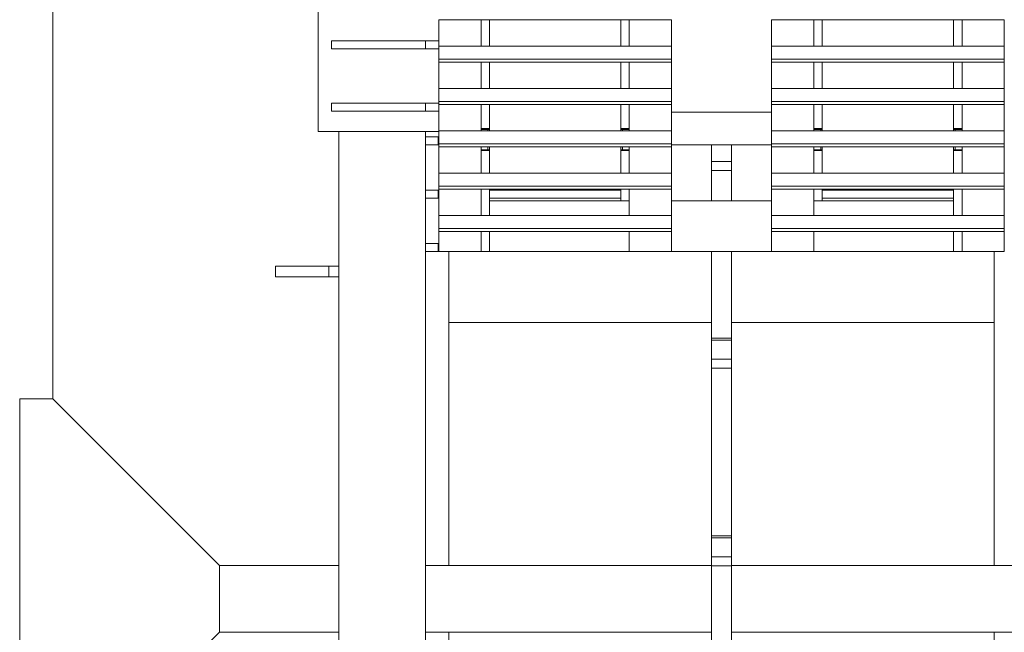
# Model space of a CAD drawing. Header units: millimetres. Extents: x 53746 to 116821, y -810352 to -765802.
# Tile 267 of 347: x 86660 to 88138, y -774552 to -773633. Entities that reach past the tile are written whole.
import ezdxf

# ---------------------------------------------------------------- set-up
doc = ezdxf.new("R2010")
doc.units = ezdxf.units.MM
doc.header["$MEASUREMENT"] = 0
for name, color, linetype, lineweight in [('Main Cradle Rails', 7, 'Continuous', 0), ('Side Cradle Stbd', 7, 'Continuous', 0), ('Side Cradle Tower', 7, 'Continuous', 0), ('Side Cradle Tower Rail Frame', 7, 'Continuous', 0)]:
    doc.layers.add(name, color=color, linetype=linetype, lineweight=lineweight)

# ---------------------------------------------------------------- blocks, each defined once
blk = doc.blocks.new('*U57')
at = {"layer": 'Side Cradle Stbd', "color": 7, "linetype": 'Continuous', "lineweight": 0}
for p, q in [((1426.5, 13874.7), (1426.5, 15239.3)), ((1376.5, 13874.7), (1426.5, 13874.7)), ((1376.5, 13589), (1376.5, 13874.7)), ((1426.5, 13874.7), (1676.5, 13624.7)), ((1676.5, 13589), (1676.5, 13624.7)), ((1855.6, 13624.5), (1676.5, 13624.5)), ((2415.1, 13624.5), (1985.6, 13624.5)), ((2874.7, 13624.5), (2445.1, 13624.5)), ((1376.5, 13274.7), (1376.5, 13589)), ((1676.5, 13524.7), (1676.5, 13589)), ((1426.5, 13274.7), (1676.5, 13524.7)), ((1676.2, 13524.5), (1855.6, 13524.5)), ((1985.6, 13524.5), (2415.1, 13524.5)), ((2445.1, 13524.5), (2874.7, 13524.5))]:
    blk.add_line(p, q, dxfattribs=at)
at = {"layer": 'Side Cradle Tower', "color": 7, "linetype": 'Continuous', "lineweight": 0}
for p, q in [((2005.6, 14443.8), (2005.6, 14404.1)), ((2005.6, 14443.8), (2355.2, 14443.8)), ((2069.1, 14404.1), (2069.1, 14443.8)), ((2081.7, 14443.8), (2081.7, 14404.1)), ((2279.1, 14404.1), (2279.1, 14443.8)), ((2291.6, 14404.1), (2291.6, 14443.8)), ((2505.1, 14443.8), (2854.7, 14443.8)), ((2505.1, 14404.1), (2505.1, 14443.8)), ((2568.6, 14404.1), (2568.6, 14443.8)), ((2581.1, 14443.8), (2581.1, 14404.1)), ((2778.6, 14404.1), (2778.6, 14443.8)), ((2791.2, 14404.1), (2791.2, 14443.8)), ((2854.7, 14443.8), (2854.7, 14404.1)), ((1844.4, 14400.2), (1844.4, 14412.2)), ((1985.6, 14400.2), (1985.6, 14412.2)), ((2005.6, 14404.1), (2355.2, 14404.1)), ((2505.1, 14404.1), (2854.7, 14404.1)), ((2005.6, 14380.3), (2005.6, 14384.5)), ((2005.6, 14384.5), (2355.2, 14384.5)), ((2355.2, 14380.3), (2355.2, 14384.5)), ((2505.1, 14380.3), (2505.1, 14384.5)), ((2505.1, 14384.5), (2854.7, 14384.5)), ((2854.7, 14380.3), (2854.7, 14384.5)), ((2005.6, 14380.3), (2005.6, 14340.5)), ((2005.6, 14380.3), (2355.2, 14380.3)), ((2069.1, 14340.5), (2069.1, 14380.3)), ((2081.7, 14380.3), (2081.7, 14340.5)), ((2279.1, 14340.5), (2279.1, 14380.3)), ((2291.6, 14340.5), (2291.6, 14380.3)), ((2505.1, 14380.3), (2854.7, 14380.3)), ((2505.1, 14340.5), (2505.1, 14380.3)), ((2568.6, 14340.5), (2568.6, 14380.3)), ((2581.1, 14380.3), (2581.1, 14340.5)), ((2778.6, 14340.5), (2778.6, 14380.3)), ((2791.2, 14340.5), (2791.2, 14380.3)), ((2854.7, 14380.3), (2854.7, 14340.5)), ((2005.6, 14340.5), (2355.2, 14340.5)), ((2505.1, 14340.5), (2854.7, 14340.5)), ((1844.4, 14306.7), (1844.4, 14318.7)), ((1985.6, 14306.7), (1985.6, 14318.7)), ((2005.6, 14316.8), (2005.6, 14321)), ((2005.6, 14321), (2355.2, 14321)), ((2005.6, 14316.8), (2005.6, 14277)), ((2005.6, 14316.8), (2355.2, 14316.8)), ((2069.1, 14277), (2069.1, 14316.8)), ((2081.7, 14316.8), (2081.7, 14280.4)), ((2279.1, 14280.4), (2279.1, 14316.8)), ((2291.6, 14277), (2291.6, 14316.8)), ((2355.2, 14316.8), (2355.2, 14321)), ((2505.1, 14316.8), (2505.1, 14321)), ((2505.1, 14321), (2854.7, 14321)), ((2505.1, 14316.8), (2854.7, 14316.8)), ((2505.1, 14280.4), (2505.1, 14316.8)), ((2568.6, 14277), (2568.6, 14316.8)), ((2581.1, 14316.8), (2581.1, 14280.4)), ((2581.2, 14277), (2581.2, 14316.8)), ((2778.6, 14280.4), (2778.6, 14316.8)), ((2791.2, 14277), (2791.2, 14316.8)), ((2854.7, 14316.8), (2854.7, 14321)), ((2854.7, 14316.8), (2854.7, 14277)), ((2505.1, 14305), (2355.1, 14305)), ((2081.7, 14280.4), (2069.1, 14280.4)), ((2081.1, 14279.3), (2081, 14279.3)), ((2081.7, 14280.4), (2081.7, 14279.6)), ((2081.7, 14277), (2081.7, 14279.6)), ((2291.6, 14280.4), (2279.1, 14280.4)), ((2279.1, 14279.6), (2279.1, 14280.4)), ((2279.1, 14279.6), (2279.1, 14277)), ((2279.8, 14279.2), (2279.7, 14279.3)), ((2505.1, 14280.4), (2505.1, 14280.4)), ((2505.1, 14280.4), (2505.1, 14277)), ((2581.1, 14280.4), (2568.6, 14280.4)), ((2581.1, 14280.4), (2581.1, 14279.6)), ((2581.1, 14277), (2581.1, 14279.6)), ((2581.1, 14279.6), (2581.1, 14279.5)), ((2791.2, 14280.4), (2778.6, 14280.4)), ((2778.6, 14279.6), (2778.6, 14280.4)), ((2778.6, 14279.6), (2778.6, 14277)), ((2779.4, 14279.2), (2779.3, 14279.3)), ((2005.6, 14276.2), (1824.4, 14276.2)), ((2004.5, 14267.8), (2004.5, 14255.8)), ((2005.6, 14277), (2355.2, 14277)), ((2079.5, 14279.1), (2069.1, 14278.9)), ((2079.5, 14277), (2079.5, 14279.1)), ((2281.3, 14279.1), (2281.3, 14277)), ((2291.6, 14278.9), (2281.3, 14279.1)), ((2505.1, 14277), (2854.7, 14277)), ((2579, 14279.1), (2568.6, 14278.9)), ((2579, 14277), (2579, 14279.1)), ((2780.8, 14279.1), (2780.8, 14277)), ((2791.2, 14278.9), (2780.8, 14279.1)), ((2005.6, 14253.2), (2005.6, 14257.4)), ((2005.6, 14257.4), (2355.2, 14257.4)), ((2005.6, 14253.2), (2005.6, 14213.4)), ((2005.6, 14253.2), (2355.2, 14253.2)), ((2069.1, 14213.4), (2069.1, 14253.2)), ((2079.5, 14248.7), (2079.5, 14253.2)), ((2081.7, 14248.2), (2081.7, 14253.2)), ((2279.1, 14253.2), (2279.1, 14248.2)), ((2281.3, 14253.2), (2281.3, 14248.7)), ((2291.6, 14213.4), (2291.6, 14253.2)), ((2355.2, 14253.2), (2355.2, 14257.4)), ((2355.2, 14255.8), (2505.1, 14255.8)), ((2505.1, 14253.2), (2505.1, 14257.4)), ((2505.1, 14257.4), (2854.7, 14257.4)), ((2505.1, 14253.2), (2854.7, 14253.2)), ((2505.1, 14253.2), (2505.1, 14247.4)), ((2568.6, 14213.4), (2568.6, 14253.2)), ((2579, 14248.7), (2579, 14253.2)), ((2581.1, 14248.2), (2581.1, 14253.2)), ((2778.6, 14253.2), (2778.6, 14248.2)), ((2780.8, 14253.2), (2780.8, 14248.7)), ((2791.2, 14213.4), (2791.2, 14253.2)), ((2854.7, 14253.2), (2854.7, 14257.4)), ((2854.7, 14253.2), (2854.7, 14213.4)), ((2079.5, 14248.7), (2069.1, 14248.9)), ((2069.1, 14247.4), (2081.7, 14247.4)), ((2079.7, 14248.7), (2079.5, 14248.7)), ((2081.7, 14247.4), (2081.7, 14248.2)), ((2081.7, 14247.4), (2081.7, 14213.4)), ((2279.1, 14248.2), (2279.1, 14247.4)), ((2279.1, 14248.2), (2279.1, 14248.2)), ((2279.1, 14213.4), (2279.1, 14247.4)), ((2279.1, 14247.4), (2291.6, 14247.4)), ((2291.6, 14248.9), (2281.3, 14248.7)), ((2505.1, 14247.4), (2505.1, 14213.4)), ((2505.1, 14247.4), (2505.1, 14247.4)), ((2579, 14248.7), (2568.6, 14248.9)), ((2568.6, 14247.4), (2581.1, 14247.4)), ((2579.4, 14248.7), (2579, 14248.7)), ((2581.1, 14247.4), (2581.1, 14248.2)), ((2581.1, 14247.4), (2581.1, 14213.4)), ((2778.6, 14248.2), (2778.6, 14247.4)), ((2778.6, 14248.2), (2778.6, 14248.2)), ((2778.6, 14213.4), (2778.6, 14247.4)), ((2778.6, 14247.4), (2791.2, 14247.4)), ((2791.2, 14248.9), (2780.8, 14248.7)), ((2069.1, 14221.1), (2069.1, 14221.1)), ((2291.6, 14221.1), (2291.6, 14221.1)), ((2568.6, 14221.1), (2568.6, 14221.1)), ((2791.2, 14221.1), (2791.2, 14221.1)), ((2005.6, 14213.4), (2355.2, 14213.4)), ((2505.1, 14213.4), (2854.7, 14213.4)), ((2005.6, 14189.7), (2005.6, 14193.9)), ((2005.6, 14193.9), (2355.2, 14193.9)), ((2355.2, 14189.7), (2355.2, 14193.9)), ((2505.1, 14189.7), (2505.1, 14193.9)), ((2505.1, 14193.9), (2854.7, 14193.9)), ((2854.7, 14189.7), (2854.7, 14193.9)), ((2004.5, 14187.8), (2004.5, 14175.8)), ((2005.6, 14189.7), (2005.6, 14149.9)), ((2005.6, 14189.7), (2355.2, 14189.7)), ((2069.1, 14149.9), (2069.1, 14189.7)), ((2081.7, 14189.7), (2081.7, 14187.8)), ((2081.7, 14187.8), (2279.1, 14187.8)), ((2081.7, 14175.8), (2081.7, 14187.8)), ((2279.1, 14175.8), (2081.7, 14175.8)), ((2081.7, 14175.8), (2081.7, 14149.9)), ((2279.1, 14187.8), (2279.1, 14189.7)), ((2279.1, 14187.8), (2279.1, 14175.8)), ((2279.1, 14171.8), (2279.1, 14175.8)), ((2291.6, 14149.9), (2291.6, 14189.7)), ((2505.1, 14189.7), (2854.7, 14189.7)), ((2505.1, 14189.7), (2505.1, 14171.8)), ((2568.6, 14149.9), (2568.6, 14189.7)), ((2581.1, 14189.7), (2581.1, 14171.8)), ((2581.2, 14187.8), (2581.1, 14187.8)), ((2581.1, 14175.8), (2581.2, 14175.8)), ((2778.6, 14187.8), (2581.2, 14187.8)), ((2581.2, 14187.8), (2581.2, 14175.8)), ((2581.2, 14175.8), (2778.6, 14175.8)), ((2778.6, 14187.8), (2778.6, 14189.7)), ((2778.6, 14175.8), (2778.6, 14187.8)), ((2778.6, 14149.9), (2778.6, 14175.8)), ((2791.2, 14149.9), (2791.2, 14189.7)), ((2854.7, 14189.7), (2854.7, 14149.9)), ((2081.7, 14171.8), (2279.1, 14171.8)), ((2279.1, 14171.8), (2291.6, 14171.8)), ((2279.1, 14171.8), (2279.1, 14171.8)), ((2355.1, 14171.8), (2505.1, 14171.8)), ((2505.1, 14171.8), (2505.1, 14171.8)), ((2568.6, 14171.8), (2581.1, 14171.8)), ((2581.1, 14171.8), (2778.6, 14171.8)), ((2581.1, 14171.8), (2581.1, 14171.8)), ((2005.6, 14149.9), (2355.2, 14149.9)), ((2505.1, 14149.9), (2854.7, 14149.9)), ((2005.6, 14126.1), (2005.6, 14130.4)), ((2005.6, 14130.4), (2355.2, 14130.4)), ((2005.6, 14126.1), (2005.6, 14095.8)), ((2005.6, 14126.1), (2355.2, 14126.1)), ((2069.1, 14095.8), (2069.1, 14126.1)), ((2081.7, 14126.1), (2081.7, 14095.8)), ((2291.6, 14095.8), (2291.6, 14126.1)), ((2355.2, 14126.1), (2355.2, 14130.4)), ((2505.1, 14126.1), (2505.1, 14130.4)), ((2505.1, 14130.4), (2854.7, 14130.4)), ((2505.1, 14126.1), (2854.7, 14126.1)), ((2568.6, 14095.8), (2568.6, 14126.1)), ((2778.6, 14095.8), (2778.6, 14126.1)), ((2791.2, 14095.8), (2791.2, 14126.1)), ((2854.7, 14126.1), (2854.7, 14130.4)), ((2854.7, 14126.1), (2854.7, 14095.8)), ((2004.5, 14107.8), (2004.5, 14095.8)), ((2005.6, 14095.8), (2069.1, 14095.8)), ((2291.6, 14095.8), (2081.7, 14095.8)), ((2291.6, 14100.4), (2291.6, 14100.4)), ((2355.1, 14095.8), (2291.6, 14095.8)), ((2505.1, 14095.8), (2355.1, 14095.8)), ((2505.1, 14095.8), (2568.6, 14095.8)), ((2568.6, 14100.4), (2568.6, 14100.4)), ((2778.6, 14095.8), (2568.6, 14095.8)), ((2854.7, 14095.8), (2791.2, 14095.8))]:
    blk.add_line(p, q, dxfattribs=at)
at = {"layer": 'Side Cradle Tower', "color": 7, "linetype": 'Continuous', "lineweight": 0, "flags": 128}
for points in [[(1824.4, 14536.2), (1824.4, 14536.2), (1824.4, 14276.2), (1824.4, 14276.2)], [(2355.1, 14443.8), (2355.1, 14442.8), (2355.1, 14422.2), (2355.1, 14404.1)], [(2505.1, 14404.1), (2505.1, 14422.2), (2505.1, 14442.8), (2505.1, 14443.8)], [(2005.6, 14412.2), (1985.6, 14412.2), (1844.4, 14412.2), (1844.4, 14412.2)], [(2005.6, 14400.2), (1985.6, 14400.2), (1844.4, 14400.2), (1844.4, 14400.2)], [(2005.6, 14384.5), (2005.6, 14404.1), (2005.6, 14404.1)], [(2355.2, 14384.5), (2355.2, 14404.1), (2355.2, 14404.1)], [(2505.1, 14384.5), (2505.1, 14404.1), (2505.1, 14404.1)], [(2854.7, 14384.5), (2854.7, 14404.1), (2854.7, 14404.1)], [(2355.1, 14380.3), (2355.1, 14379.3), (2355.1, 14340.5)], [(2505.1, 14340.5), (2505.1, 14379.3), (2505.1, 14380.3)], [(2005.6, 14321), (2005.6, 14340.5), (2005.6, 14340.5)], [(2355.2, 14321), (2355.2, 14340.5), (2355.2, 14340.5)], [(2505.1, 14321), (2505.1, 14340.5), (2505.1, 14340.5)], [(2854.7, 14321), (2854.7, 14340.5), (2854.7, 14340.5)], [(2005.6, 14318.7), (1985.6, 14318.7), (1844.4, 14318.7), (1844.4, 14318.7)], [(2355.1, 14316.8), (2355.1, 14314.4), (2355.1, 14293.7), (2355.1, 14277)], [(2505.1, 14277), (2505.1, 14293.7), (2505.1, 14314.4), (2505.1, 14316.8)], [(2005.6, 14306.7), (1985.6, 14306.7), (1844.4, 14306.7), (1844.4, 14306.7)], [(2079.5, 14279.1), (2079.9, 14279.1), (2080.3, 14279.1), (2080.4, 14279.2), (2080.8, 14279.2), (2081, 14279.3)], [(2081.1, 14279.3), (2081.4, 14279.4), (2081.5, 14279.4), (2081.6, 14279.5), (2081.7, 14279.6), (2081.7, 14279.6)], [(2279.1, 14279.6), (2279.1, 14279.5), (2279.3, 14279.4), (2279.3, 14279.4), (2279.5, 14279.3), (2279.7, 14279.3)], [(2279.8, 14279.2), (2280.2, 14279.2), (2280.4, 14279.1), (2280.6, 14279.1), (2281.1, 14279.1), (2281.3, 14279.1)], [(2579, 14279.1), (2579.1, 14279.1), (2579.6, 14279.1), (2579.8, 14279.1), (2580, 14279.2), (2580.4, 14279.2), (2580.5, 14279.3), (2580.7, 14279.3), (2581, 14279.4), (2581, 14279.4), (2581.1, 14279.5)], [(2778.6, 14279.6), (2778.7, 14279.5), (2778.8, 14279.4), (2778.8, 14279.4), (2779.1, 14279.3), (2779.3, 14279.3)], [(2779.4, 14279.2), (2779.7, 14279.2), (2780, 14279.1), (2780.2, 14279.1), (2780.6, 14279.1), (2780.8, 14279.1)], [(1985.6, 14267.8), (2004.5, 14267.8), (2005.6, 14267.8)], [(2005.6, 14257.4), (2005.6, 14277), (2005.6, 14277)], [(2355.2, 14257.4), (2355.2, 14277), (2355.2, 14277)], [(2505.1, 14257.4), (2505.1, 14277), (2505.1, 14277)], [(2854.7, 14257.4), (2854.7, 14277), (2854.7, 14277)], [(1985.6, 14255.8), (2004.5, 14255.8), (2005.6, 14255.8)], [(2355.1, 14253.2), (2355.1, 14250.9), (2355.1, 14228.8), (2355.1, 14213.4)], [(2505.1, 14213.4), (2505.1, 14228.8), (2505.1, 14250.9), (2505.1, 14253.2)], [(2079.7, 14248.7), (2080.1, 14248.7), (2080.3, 14248.6), (2080.5, 14248.6), (2080.9, 14248.5), (2081, 14248.5), (2081.2, 14248.5), (2081.5, 14248.4), (2081.5, 14248.4), (2081.6, 14248.3), (2081.7, 14248.2)], [(2279.1, 14248.2), (2279.2, 14248.3), (2279.3, 14248.4), (2279.4, 14248.4), (2279.6, 14248.5), (2279.7, 14248.5), (2280, 14248.6), (2280.4, 14248.6), (2280.4, 14248.6), (2280.8, 14248.7), (2281.3, 14248.7)], [(2579.4, 14248.7), (2579.8, 14248.6), (2579.9, 14248.6), (2580.3, 14248.6), (2580.5, 14248.5), (2580.6, 14248.5), (2580.9, 14248.4), (2581, 14248.4), (2581.1, 14248.3), (2581.1, 14248.2), (2581.1, 14248.2)], [(2778.6, 14248.2), (2778.7, 14248.3), (2778.8, 14248.4), (2778.9, 14248.4), (2779.2, 14248.5), (2779.3, 14248.5), (2779.5, 14248.6), (2779.9, 14248.6), (2780, 14248.6), (2780.4, 14248.7), (2780.8, 14248.7)], [(2005.6, 14193.9), (2005.6, 14213.4), (2005.6, 14213.4)], [(2355.2, 14193.9), (2355.2, 14213.4), (2355.2, 14213.4)], [(2505.1, 14193.9), (2505.1, 14213.4), (2505.1, 14213.4)], [(2854.7, 14193.9), (2854.7, 14213.4), (2854.7, 14213.4)], [(1985.6, 14187.8), (2004.5, 14187.8), (2005.6, 14187.8)], [(1985.6, 14175.8), (2004.5, 14175.8), (2005.6, 14175.8)], [(2355.1, 14189.7), (2355.1, 14185.9), (2355.1, 14149.9)], [(2505.1, 14149.9), (2505.1, 14185.9), (2505.1, 14189.7)], [(2005.6, 14130.4), (2005.6, 14149.9), (2005.6, 14149.9)], [(2355.2, 14130.4), (2355.2, 14149.9), (2355.2, 14149.9)], [(2505.1, 14130.4), (2505.1, 14149.9), (2505.1, 14149.9)], [(2854.7, 14130.4), (2854.7, 14149.9), (2854.7, 14149.9)], [(2355.1, 14126.1), (2355.1, 14107.3), (2355.1, 14095.8)], [(2505.1, 14095.8), (2505.1, 14107.3), (2505.1, 14126.1)], [(1985.6, 14107.8), (2004.5, 14107.8), (2005.6, 14107.8)], [(1985.6, 14095.8), (2004.5, 14095.8), (2005.6, 14095.8)], [(2069.1, 14095.8), (2081.7, 14095.8), (2081.7, 14095.8)], [(2791.2, 14095.8), (2778.6, 14095.8), (2778.6, 14095.8)]]:
    blk.add_lwpolyline(points, dxfattribs=at)
at = {"layer": 'Side Cradle Tower Rail Frame', "color": 7, "linetype": 'Continuous', "lineweight": 0}
for p, q in [((1855.6, 13589), (1855.6, 14276.2)), ((1985.6, 14276.2), (1985.6, 13589)), ((2415.1, 14231.2), (2415.1, 14255.8)), ((2445.1, 14255.8), (2445.1, 14231.2)), ((2415.1, 14231.2), (2445.1, 14231.2)), ((2415.1, 14217.7), (2415.1, 14231.2)), ((2445.1, 14231.2), (2445.1, 14217.7)), ((2415.1, 14217.7), (2445.1, 14217.7)), ((2415.1, 14171.8), (2415.1, 14217.7)), ((2445.1, 14217.7), (2445.1, 14171.8)), ((2020.6, 14095.8), (2020.6, 13624.5)), ((2415.1, 13966.1), (2415.1, 14095.8)), ((2445.1, 14095.8), (2445.1, 13966.1)), ((2839.7, 13624.5), (2839.7, 14095.8)), ((1840.6, 14073.7), (1760.6, 14073.7)), ((1760.6, 14057.7), (1760.6, 14073.7)), ((1855.6, 14073.7), (1840.6, 14073.7)), ((1840.6, 14057.7), (1840.6, 14073.7)), ((1760.6, 14057.7), (1840.6, 14057.7)), ((1840.6, 14057.7), (1855.6, 14057.7)), ((2415.1, 13989.6), (2020.6, 13989.6)), ((2839.7, 13989.6), (2445.1, 13989.6)), ((2415.1, 13966.1), (2445.1, 13966.1)), ((2415.1, 13962.7), (2415.1, 13966.1)), ((2415.1, 13962.7), (2445.1, 13962.7)), ((2415.1, 13934.5), (2415.1, 13962.7)), ((2445.1, 13966.1), (2445.1, 13962.7)), ((2445.1, 13962.7), (2445.1, 13934.5)), ((2415.1, 13934.5), (2445.1, 13934.5)), ((2415.1, 13921), (2415.1, 13934.5)), ((2445.1, 13934.5), (2445.1, 13921)), ((2415.1, 13921), (2445.1, 13921)), ((2415.1, 13669.4), (2415.1, 13921)), ((2445.1, 13921), (2445.1, 13669.4)), ((2415.1, 13669.4), (2445.1, 13669.4)), ((2415.1, 13666), (2415.1, 13669.4)), ((2415.1, 13666), (2445.1, 13666)), ((2415.1, 13637.7), (2415.1, 13666)), ((2445.1, 13669.4), (2445.1, 13666)), ((2445.1, 13666), (2445.1, 13637.7)), ((2415.1, 13637.7), (2445.1, 13637.7)), ((2415.1, 13624.2), (2415.1, 13637.7)), ((2445.1, 13637.7), (2445.1, 13624.2)), ((2415.1, 13624.2), (2445.1, 13624.2)), ((2415.1, 13589), (2415.1, 13624.2)), ((2445.1, 13624.2), (2445.1, 13589)), ((1855.6, 11594.5), (1855.6, 13589)), ((1985.6, 13589), (1985.6, 11594.5)), ((2415.1, 13372.7), (2415.1, 13589)), ((2445.1, 13589), (2445.1, 13372.7)), ((2020.6, 13524.5), (2020.6, 11579.5)), ((2839.7, 11579.5), (2839.7, 13524.5))]:
    blk.add_line(p, q, dxfattribs=at)

msp = doc.modelspace()

# ---------------------------------------------------------------- block references
at = {"layer": 'Main Cradle Rails', "color": 7, "linetype": 'Continuous', "lineweight": 0}
msp.add_blockref('*U57', (85283.05, -788076.95), dxfattribs=at)

doc.saveas('drawing.dxf')
